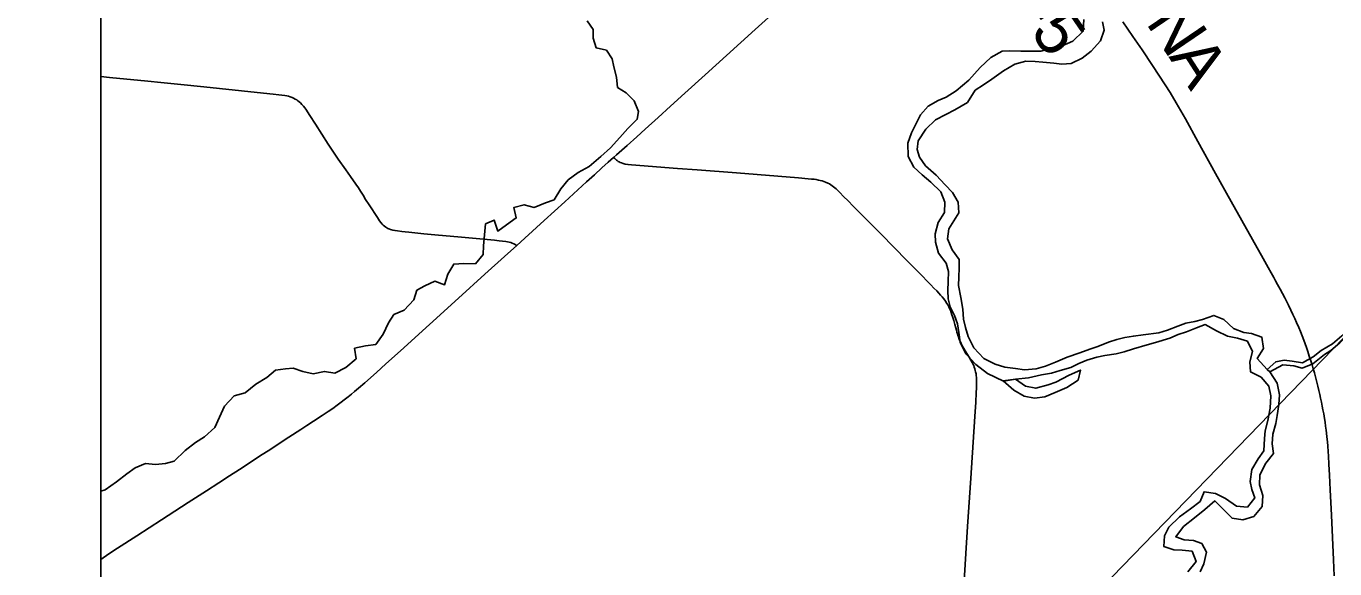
# Model space of a CAD drawing. Extents: x -49 to -8.2, y 9.4 to 23.5.
# Drawn here: x -46.335 to -45.546, y 14.718 to 15.045 of the extents above; entities that cross this region are included whole.
import ezdxf

# ---------------------------------------------------------------- set-up
doc = ezdxf.new("R2010")
doc.units = 0
for name, color, linetype in [('GM_X_Adjacent_County', 7, 'Continuous'), ('GM_X_County_Road', 7, 'Continuous'), ('GM_X_County_Road_Text', 7, 'Continuous'), ('GM_X_Major_River', 7, 'Continuous'), ('GM_X_Minor_River', 7, 'Continuous'), ('GM_X_State_Route', 7, 'Continuous'), ('GM_X_Township', 7, 'Continuous'), ('GM_X_Township_Road', 7, 'Continuous'), ('SC_Scratch1', 7, 'Continuous')]:
    doc.layers.add(name, color=color, linetype=linetype)

msp = doc.modelspace()

# ---------------------------------------------------------------- linework, layer by layer
at = {"layer": 'GM_X_Adjacent_County'}
msp.add_lwpolyline([(-39.48954, 17.08606), (-39.48954, 14.20392), (-46.28954, 14.20392), (-46.28954, 15.42735)], dxfattribs=at)
at = {"layer": 'GM_X_County_Road'}
msp.add_lwpolyline([(-45.67379, 15.04781), (-45.66774, 15.03917), (-45.66215, 15.03096), (-45.65596, 15.02165), (-45.64829, 15.00997), (-45.64531, 15.00526), (-45.64163, 14.99914), (-45.63609, 14.98944), (-45.62855, 14.97586), (-45.6179, 14.95654), (-45.60854, 14.9397), (-45.58917, 14.90532), (-45.58614, 14.89994), (-45.58429, 14.89661), (-45.58282, 14.89393), (-45.5817, 14.89188), (-45.58051, 14.8897), (-45.57898, 14.88691), (-45.57755, 14.88419), (-45.57619, 14.88165), (-45.57492, 14.87918), (-45.57389, 14.87713), (-45.57249, 14.87425), (-45.57126, 14.87158), (-45.57011, 14.86907), (-45.56904, 14.86669), (-45.56773, 14.8637), (-45.56674, 14.8613), (-45.56571, 14.85871), (-45.56472, 14.85616), (-45.5639, 14.85391), (-45.56312, 14.85168), (-45.5623, 14.84922), (-45.56139, 14.84647), (-45.56053, 14.84375), (-45.55974, 14.84121), (-45.55905, 14.83882), (-45.55835, 14.8364), (-45.5577, 14.83397), (-45.55687, 14.83081), (-45.55626, 14.82838), (-45.55564, 14.82579), (-45.55507, 14.82333), (-45.55457, 14.82111), (-45.55412, 14.81885), (-45.55363, 14.81638), (-45.55317, 14.81408), (-45.55273, 14.81166), (-45.55227, 14.80894), (-45.5519, 14.80668), (-45.55157, 14.80434), (-45.55124, 14.80187), (-45.551, 14.79998), (-45.55075, 14.7978), (-45.55046, 14.79489), (-45.55022, 14.79217), (-45.54997, 14.78905), (-45.54981, 14.78629), (-45.54954, 14.78145), (-45.54919, 14.77474), (-45.54878, 14.76594), (-45.54804, 14.75074), (-45.54683, 14.72376), (-45.54635, 14.71414)], dxfattribs=at)
at = {"layer": 'GM_X_Major_River'}
for p, q in [((-45.58516, 14.83709), (-45.58674, 14.83839)), ((-45.73851, 14.83269), (-45.7459, 14.83156)), ((-45.74575, 14.83143), (-45.7385, 14.83268))]:
    msp.add_line(p, q, dxfattribs=at)
for points in [[(-45.69722, 15.04941), (-45.69761, 15.04221), (-45.70387, 15.03633), (-45.71032, 15.0335), (-45.71657, 15.03199), (-45.7232, 15.0303), (-45.73514, 15.03031), (-45.74177, 15.03052), (-45.7465, 15.03014), (-45.75333, 15.02636), (-45.75978, 15.0203), (-45.76661, 15.01272), (-45.7742, 15.00629), (-45.78027, 15.0025), (-45.78501, 15.00042), (-45.79108, 14.99702), (-45.79564, 14.99191), (-45.79849, 14.98622), (-45.80115, 14.9811), (-45.80324, 14.97485), (-45.80307, 14.96669), (-45.79967, 14.96043), (-45.79475, 14.95568), (-45.78945, 14.95131), (-45.7834, 14.94542), (-45.78095, 14.93934), (-45.78115, 14.93309), (-45.78495, 14.92702), (-45.78686, 14.9202), (-45.78667, 14.91507), (-45.78479, 14.90862), (-45.78026, 14.90255), (-45.77875, 14.89742), (-45.77895, 14.89154), (-45.77915, 14.88604), (-45.77897, 14.88111), (-45.77784, 14.87618), (-45.7752, 14.87106), (-45.77331, 14.86593), (-45.77256, 14.86081), (-45.77181, 14.85493), (-45.76842, 14.84791), (-45.76237, 14.84145), (-45.75537, 14.83594), (-45.74575, 14.83143)], [(-45.58674, 14.83839), (-45.59281, 14.84498), (-45.58901, 14.85104), (-45.58995, 14.85787), (-45.59619, 14.86015), (-45.60093, 14.86073), (-45.60699, 14.86321), (-45.61285, 14.86853), (-45.61891, 14.871), (-45.62573, 14.86855), (-45.63047, 14.86741), (-45.63578, 14.86629), (-45.6407, 14.86459), (-45.64677, 14.86213), (-45.65208, 14.86043), (-45.66155, 14.85931), (-45.66743, 14.85856), (-45.67254, 14.85762), (-45.67728, 14.85649), (-45.6824, 14.85498), (-45.68884, 14.85233), (-45.69358, 14.85063), (-45.69965, 14.84856), (-45.70723, 14.84591), (-45.71424, 14.84289), (-45.72031, 14.84043), (-45.726, 14.83874), (-45.73301, 14.83818), (-45.7385, 14.83895), (-45.74494, 14.8399), (-45.75062, 14.84162), (-45.75743, 14.84504), (-45.76348, 14.8515), (-45.76688, 14.85833), (-45.76858, 14.86365), (-45.76971, 14.86877), (-45.77026, 14.87484), (-45.77139, 14.88186), (-45.7727, 14.88907), (-45.77269, 14.894), (-45.7723, 14.89969), (-45.77249, 14.90462), (-45.77664, 14.91051), (-45.77947, 14.91715), (-45.77852, 14.92322), (-45.77567, 14.92796), (-45.77263, 14.93288), (-45.77299, 14.93933), (-45.77639, 14.94503), (-45.78074, 14.94977), (-45.78623, 14.95547), (-45.79266, 14.96117), (-45.79625, 14.9663), (-45.79776, 14.97104), (-45.79718, 14.97616), (-45.79243, 14.98318), (-45.78674, 14.98886), (-45.78048, 14.99207), (-45.77498, 14.99491), (-45.7674, 14.99926), (-45.76284, 15.00665), (-45.75772, 15.01005), (-45.75278, 15.01327), (-45.74558, 15.01838), (-45.73875, 15.02235), (-45.73212, 15.02424), (-45.72662, 15.02404), (-45.72189, 15.02365), (-45.71526, 15.02308), (-45.71052, 15.0225), (-45.70484, 15.02287), (-45.6982, 15.02608), (-45.69289, 15.03025), (-45.6872, 15.0365), (-45.6851, 15.04294), (-45.68604, 15.04788)], [(-45.7385, 14.83268), (-45.73055, 14.83343), (-45.72278, 14.83513), (-45.71672, 14.83626), (-45.7116, 14.83777), (-45.70516, 14.83965), (-45.70023, 14.84211), (-45.69549, 14.844), (-45.68942, 14.84589), (-45.68469, 14.84683), (-45.67786, 14.84795), (-45.67294, 14.84908), (-45.66725, 14.85097), (-45.6591, 14.85324), (-45.65417, 14.85475), (-45.64545, 14.85739), (-45.64033, 14.85947), (-45.63541, 14.86116), (-45.62934, 14.86362), (-45.62422, 14.86551), (-45.61722, 14.8617), (-45.61078, 14.85847), (-45.60472, 14.85732), (-45.59866, 14.85542), (-45.59564, 14.84934), (-45.59717, 14.84309), (-45.5968, 14.83702), (-45.59037, 14.83378), (-45.58583, 14.82847), (-45.58451, 14.82258), (-45.58491, 14.81519), (-45.58643, 14.80761), (-45.58796, 14.80154), (-45.58835, 14.7968), (-45.58874, 14.7894), (-45.59216, 14.78467), (-45.59596, 14.77822), (-45.59711, 14.77102), (-45.59598, 14.76609), (-45.59428, 14.76115), (-45.59865, 14.75547), (-45.60528, 14.75605), (-45.6119, 14.7608), (-45.61796, 14.76365), (-45.62478, 14.7648), (-45.62725, 14.75893), (-45.63294, 14.75439), (-45.63958, 14.74965), (-45.64603, 14.74341), (-45.64869, 14.73829), (-45.64908, 14.73184), (-45.64302, 14.72975), (-45.63791, 14.72955), (-45.63204, 14.72897), (-45.62959, 14.72271), (-45.63452, 14.71646)], [(-45.58516, 14.83709), (-45.57728, 14.84116), (-45.57065, 14.84058), (-45.56573, 14.83925), (-45.55928, 14.84189), (-45.55232, 14.84749), (-45.5484, 14.84991), (-45.54297, 14.85443), (-45.53754, 14.85987), (-45.53612, 14.86407), (-45.54176, 14.85866), (-45.54749, 14.85383), (-45.55434, 14.84985), (-45.55909, 14.84606), (-45.56553, 14.84247), (-45.57178, 14.84343), (-45.57652, 14.844), (-45.58164, 14.84306), (-45.58674, 14.83839)], [(-45.7459, 14.83156), (-45.73947, 14.82605), (-45.73322, 14.82244), (-45.72698, 14.8211), (-45.72072, 14.82204), (-45.71447, 14.82449), (-45.70745, 14.82752), (-45.70062, 14.83206), (-45.69929, 14.83813), (-45.70611, 14.8351), (-45.71408, 14.83075), (-45.71882, 14.82924), (-45.72621, 14.82717), (-45.73246, 14.82832), (-45.73851, 14.83269)], [(-45.62713, 14.71645), (-45.62504, 14.72137), (-45.62332, 14.72839), (-45.62616, 14.73351), (-45.63108, 14.73542), (-45.63676, 14.73581), (-45.64187, 14.73771), (-45.63713, 14.74377), (-45.63049, 14.74907), (-45.62442, 14.75399), (-45.61834, 14.75929), (-45.60794, 14.74885), (-45.6015, 14.74789), (-45.59487, 14.74996), (-45.58975, 14.75584), (-45.58935, 14.76247), (-45.59143, 14.76892), (-45.59123, 14.77499), (-45.58762, 14.782), (-45.58306, 14.78788), (-45.58381, 14.79357), (-45.58342, 14.79945), (-45.58151, 14.80589), (-45.58075, 14.81063), (-45.57979, 14.81727), (-45.5794, 14.82315), (-45.58071, 14.83016), (-45.58516, 14.83709)]]:
    msp.add_lwpolyline(points, dxfattribs=at)
at = {"layer": 'GM_X_Minor_River'}
msp.add_lwpolyline([(-45.99666, 15.04857), (-45.99296, 15.04319), (-45.99286, 15.03806), (-45.99106, 15.03215), (-45.98501, 15.03091), (-45.9815, 15.02554), (-45.98044, 15.02077), (-45.97884, 15.01467), (-45.97819, 15.0084), (-45.97312, 15.00509), (-45.96827, 15.00026), (-45.96572, 14.99395), (-45.96637, 14.98922), (-45.97197, 14.98361), (-45.97681, 14.97818), (-45.98242, 14.972), (-45.98839, 14.96678), (-45.99532, 14.96082), (-46.00203, 14.95713), (-46.00798, 14.95266), (-46.01244, 14.94723), (-46.01654, 14.94065), (-46.02169, 14.93883), (-46.02857, 14.93609), (-46.03462, 14.93771), (-46.04072, 14.9361), (-46.03931, 14.92981), (-46.04526, 14.92554), (-46.05045, 14.92182), (-46.05261, 14.9285), (-46.05778, 14.92612), (-46.05846, 14.91948), (-46.05895, 14.91285), (-46.05923, 14.90772), (-46.06388, 14.9021), (-46.0709, 14.9024), (-46.07698, 14.90193), (-46.08049, 14.89591), (-46.0825, 14.88949), (-46.08835, 14.89167), (-46.09447, 14.88892), (-46.09926, 14.88615), (-46.10106, 14.88048), (-46.10687, 14.87412), (-46.11298, 14.87156), (-46.11629, 14.86648), (-46.11945, 14.8597), (-46.12392, 14.8535), (-46.13019, 14.85266), (-46.13667, 14.85124), (-46.13583, 14.84496), (-46.14199, 14.83974), (-46.14869, 14.83624), (-46.15493, 14.83729), (-46.1616, 14.83588), (-46.16784, 14.83731), (-46.17369, 14.8393), (-46.17844, 14.83881), (-46.18433, 14.83795), (-46.18953, 14.83367), (-46.19624, 14.8296), (-46.20259, 14.82438), (-46.20926, 14.82259), (-46.21506, 14.81642), (-46.21822, 14.80963), (-46.22098, 14.80341), (-46.22715, 14.79781), (-46.23252, 14.79448), (-46.23886, 14.78965), (-46.24542, 14.7833), (-46.25057, 14.78186), (-46.25665, 14.7812), (-46.26271, 14.78186), (-46.26902, 14.77912), (-46.27402, 14.77559), (-46.28017, 14.77075), (-46.28709, 14.76592), (-46.28954, 14.76511)], dxfattribs=at)
at = {"layer": 'GM_X_State_Route'}
msp.add_lwpolyline([(-46.28954, 14.72406), (-46.28831, 14.72491), (-46.28413, 14.72771), (-46.27951, 14.73074), (-46.26803, 14.73828), (-46.25312, 14.74782), (-46.23693, 14.75826), (-46.22601, 14.7654), (-46.21848, 14.77024), (-46.21217, 14.77431), (-46.20607, 14.77825), (-46.20027, 14.78204), (-46.19394, 14.78615), (-46.1872, 14.7905), (-46.1821, 14.79383), (-46.17635, 14.79757), (-46.16917, 14.80221), (-46.16554, 14.8046), (-46.16143, 14.80731), (-46.1562, 14.81077), (-46.15271, 14.81311), (-46.14992, 14.815), (-46.14721, 14.81693), (-46.14486, 14.81866), (-46.14297, 14.8201), (-46.14067, 14.82191), (-46.13853, 14.82363), (-46.13669, 14.82515), (-46.13438, 14.82713), (-46.13054, 14.83045), (-46.12353, 14.8367), (-46.11782, 14.8418), (-46.10902, 14.84973), (-46.07405, 14.88147), (-46.05815, 14.89584), (-46.04641, 14.90649), (-46.03902, 14.91319), (-46.03422, 14.91755), (-46.02252, 14.92823), (-46.01009, 14.93949), (-45.997, 14.95141), (-45.99221, 14.95581), (-45.98763, 14.96003), (-45.98391, 14.96333), (-45.98061, 14.96625), (-45.97898, 14.96769), (-45.97253, 14.97343), (-45.96673, 14.97866), (-45.96171, 14.98323), (-45.95387, 14.99031), (-45.94635, 14.99708), (-45.93772, 15.00484), (-45.92551, 15.01588), (-45.91256, 15.0277), (-45.89541, 15.04325), (-45.88133, 15.05595)], dxfattribs=at)
at = {"layer": 'GM_X_Township'}
msp.add_lwpolyline([(-46.28954, 15.42735), (-46.28954, 14.20392), (-44.82058, 14.20392)], dxfattribs=at)
at = {"layer": 'GM_X_Township_Road'}
for points in [[(-46.28954, 15.01492), (-46.28442, 15.01437), (-46.26123, 15.01206), (-46.2535, 15.01126), (-46.24145, 15.01006), (-46.22754, 15.00865), (-46.1954, 15.00531), (-46.18581, 15.00441), (-46.1824, 15.00402), (-46.18055, 15.00379), (-46.17874, 15.0035), (-46.17754, 15.00325), (-46.1766, 15.00305), (-46.17545, 15.00272), (-46.17434, 15.00231), (-46.17343, 15.0019), (-46.17245, 15.00136), (-46.17159, 15.00083), (-46.17085, 15.00034), (-46.17015, 14.99976), (-46.16932, 14.99902), (-46.16842, 14.99812), (-46.16752, 14.99705), (-46.16678, 14.99613), (-46.16616, 14.99528), (-46.16361, 14.99145), (-46.1603, 14.98618), (-46.1526, 14.97414), (-46.1466, 14.9651), (-46.14203, 14.95871), (-46.1392, 14.95475), (-46.13599, 14.95019), (-46.13442, 14.9478), (-46.13312, 14.94583), (-46.13163, 14.94345), (-46.13007, 14.94094), (-46.12798, 14.9377), (-46.12292, 14.92993), (-46.12161, 14.928), (-46.12083, 14.92693), (-46.12009, 14.92607), (-46.1194, 14.92535), (-46.11877, 14.92483), (-46.11796, 14.92425), (-46.11737, 14.92389), (-46.11664, 14.92348), (-46.11598, 14.92319), (-46.11499, 14.92282), (-46.11367, 14.92245), (-46.11227, 14.92216), (-46.11084, 14.92192), (-46.10829, 14.92157), (-46.10632, 14.92136), (-46.10397, 14.92112), (-46.09501, 14.92027), (-46.08614, 14.91941), (-46.07455, 14.91834), (-46.05231, 14.91633), (-46.04955, 14.91604), (-46.04763, 14.91583), (-46.04553, 14.91554), (-46.0436, 14.91521), (-46.04261, 14.91497), (-46.04167, 14.9146), (-46.04072, 14.91414), (-46.03902, 14.91319)], [(-45.77036, 14.69444), (-45.76832, 14.72762), (-45.76737, 14.74375), (-45.76545, 14.77289), (-45.76365, 14.80079), (-45.76276, 14.81319), (-45.76243, 14.81846), (-45.76209, 14.82457), (-45.76196, 14.82721), (-45.76192, 14.82893), (-45.76188, 14.83078), (-45.76192, 14.83259), (-45.76197, 14.83371), (-45.76205, 14.83485), (-45.76217, 14.83592), (-45.76245, 14.83713), (-45.76266, 14.83793), (-45.76295, 14.83884), (-45.76328, 14.83982), (-45.76365, 14.84077), (-45.76406, 14.84176), (-45.76455, 14.84274), (-45.76528, 14.84407), (-45.76636, 14.84587), (-45.7687, 14.84964), (-45.76957, 14.85117), (-45.77069, 14.85314), (-45.77142, 14.85462), (-45.77191, 14.85573), (-45.77236, 14.85678), (-45.77282, 14.85807), (-45.77314, 14.85898), (-45.77343, 14.85988), (-45.77376, 14.86091), (-45.77409, 14.86206), (-45.7745, 14.8635), (-45.77503, 14.86555), (-45.77569, 14.86798), (-45.77623, 14.86974), (-45.77672, 14.87139), (-45.77717, 14.87279), (-45.77766, 14.87414), (-45.77816, 14.87529), (-45.77865, 14.87624), (-45.77931, 14.87739), (-45.77988, 14.87829), (-45.78071, 14.87957), (-45.78165, 14.88097), (-45.7826, 14.88216), (-45.78354, 14.88323), (-45.78469, 14.88446), (-45.78591, 14.88578), (-45.78757, 14.88754), (-45.78946, 14.88947), (-45.79698, 14.89713), (-45.80373, 14.904), (-45.81966, 14.92014), (-45.82864, 14.92918), (-45.8363, 14.93689), (-45.83937, 14.93997), (-45.84208, 14.94273), (-45.84437, 14.94508), (-45.8454, 14.94611), (-45.84655, 14.94722), (-45.84741, 14.94796), (-45.84803, 14.94849), (-45.84893, 14.94919), (-45.8498, 14.94977), (-45.85054, 14.95022), (-45.85144, 14.95072), (-45.85287, 14.95136), (-45.85395, 14.95178), (-45.85495, 14.95209), (-45.85617, 14.9524), (-45.85724, 14.9526), (-45.85859, 14.95285), (-45.85979, 14.95302), (-45.8613, 14.95318), (-45.86344, 14.95339), (-45.86917, 14.95388), (-45.90665, 14.95689), (-45.93035, 14.95865), (-45.94207, 14.95951), (-45.96977, 14.96169), (-45.97187, 14.96193), (-45.97359, 14.96222), (-45.97483, 14.96255), (-45.97589, 14.96292), (-45.97676, 14.96325), (-45.97733, 14.96354), (-45.97783, 14.96383), (-45.97844, 14.96428), (-45.97886, 14.96465), (-45.97984, 14.96555), (-45.98061, 14.96625)]]:
    msp.add_lwpolyline(points, dxfattribs=at)
at = {"layer": 'SC_Scratch1'}
msp.add_line((-48.2943, 12.0149), (-38.23712, 22.3973), dxfattribs=at)

# ---------------------------------------------------------------- texts
at = {"layer": 'GM_X_County_Road_Text'}
for s, height, rotation, p in [('C-5', 0.028409, 304.5582, (-45.75269, 15.07523)), ('N', 0.02841, 304.17606, (-45.66033, 15.04742)), ('A', 0.02841, 302.80702, (-45.64638, 15.02689))]:
    msp.add_text(s, height=height, rotation=rotation, dxfattribs=at).set_placement(p)

doc.saveas('drawing.dxf')
